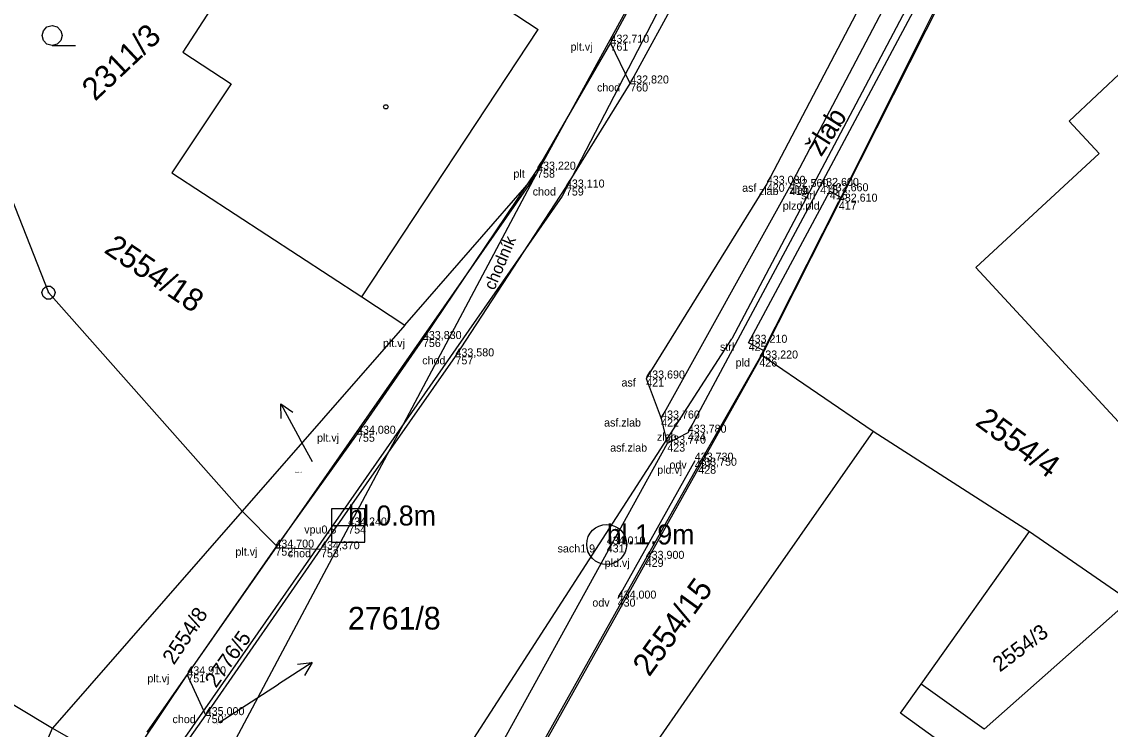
# Model space of a CAD drawing. Extents: x -747792 to -745414, y -1093712 to -1091463.
# Drawn here: x -746662.19 to -746621.39, y -1093029.11 to -1093002.59 of the extents above; entities that cross this region are included whole.
import ezdxf

# ---------------------------------------------------------------- set-up
doc = ezdxf.new("R2010")
doc.units = 0
for name, color, linetype in [('Budovy', 7, 'Continuous'), ('Doplňkové značky', 7, 'Continuous'), ('Doplňující texty', 7, 'Continuous'), ('Hladina', 7, 'Continuous'), ('Koleje_dopravní prvky', 7, 'Continuous'), ('Kultury', 7, 'Continuous'), ('Nezařazené objekty', 7, 'Continuous'), ('Nivelační značky_hrany', 7, 'Continuous'), ('Ploty_opěrné zdi', 7, 'Continuous'), ('Pracovní_bod JDTM STC_VC - výška', 7, 'Continuous'), ('Pracovní_bod PPBP - výška', 7, 'Continuous'), ('Pracovní_bod ZPBP', 7, 'Continuous'), ('Pracovní_bod ZPBP - číslo', 7, 'Continuous'), ('Rozhraní ploch', 7, 'Continuous'), ('Stromy_porost', 7, 'Continuous'), ('Výškopis', 7, 'Continuous'), ('Čísla popisná_parcelní', 7, 'Continuous')]:
    doc.layers.add(name, color=color, linetype=linetype)

msp = doc.modelspace()

# ---------------------------------------------------------------- linework, layer by layer
at = {"layer": 'Budovy'}
msp.add_lwpolyline([(-746661.05, -1093003.48), (-746661.24, -1093003.43), (-746661.375, -1093003.29), (-746661.425, -1093003.105), (-746661.375, -1093002.92), (-746661.24, -1093002.78), (-746661.05, -1093002.73), (-746660.86, -1093002.78), (-746660.725, -1093002.92), (-746660.675, -1093003.105), (-746660.725, -1093003.29), (-746660.86, -1093003.43), (-746661.05, -1093003.48), (-746660.175, -1093003.48)], dxfattribs=at)
at = {"layer": 'Doplňkové značky'}
for points in [[(-746652.479, -1093016.904), (-746651.76, -1093018.22)], [(-746652.459, -1093017.462), (-746652.479, -1093016.904), (-746652.02, -1093017.223)], [(-746651.29, -1093019.08), (-746651.76, -1093018.22)], [(-746651.298, -1093026.61), (-746652.56, -1093027.42)], [(-746651.854, -1093026.669), (-746651.298, -1093026.61), (-746651.583, -1093027.09)], [(-746654.79, -1093028.85), (-746652.56, -1093027.42)]]:
    msp.add_lwpolyline(points, dxfattribs=at)
at = {"layer": 'Doplňující texty'}
msp.add_lwpolyline([(-746661.105, -1093012.5), (-746660.98, -1093012.595), (-746660.93, -1093012.74), (-746660.98, -1093012.885), (-746661.105, -1093012.98), (-746661.255, -1093012.98), (-746661.38, -1093012.885), (-746661.43, -1093012.74), (-746661.38, -1093012.595), (-746661.255, -1093012.5)], close=True, dxfattribs=at)
msp.add_lwpolyline([(-746661.205, -1093012.74), (-746661.155, -1093012.74)], dxfattribs=at)
at = {"layer": 'Hladina'}
for p, q in [((-746640.12, -1093003.37), (-746640.12, -1093003.37)), ((-746639.38, -1093004.9), (-746639.38, -1093004.9)), ((-746642.87, -1093008.13), (-746642.87, -1093008.13)), ((-746641.79, -1093008.8), (-746641.79, -1093008.8)), ((-746634.26, -1093008.66), (-746634.26, -1093008.66)), ((-746633.4, -1093008.78), (-746633.4, -1093008.78)), ((-746632.26, -1093008.74), (-746632.26, -1093008.74)), ((-746631.9, -1093008.94), (-746631.9, -1093008.94)), ((-746631.56, -1093009.33), (-746631.56, -1093009.33)), ((-746647.15, -1093014.48), (-746647.15, -1093014.48)), ((-746634.94, -1093014.62), (-746634.94, -1093014.62)), ((-746645.93, -1093015.13), (-746645.93, -1093015.13)), ((-746634.54, -1093015.21), (-746634.54, -1093015.21)), ((-746638.78, -1093015.96), (-746638.78, -1093015.96)), ((-746638.22, -1093017.46), (-746638.22, -1093017.46)), ((-746637.22, -1093017.99), (-746637.22, -1093017.99)), ((-746649.62, -1093018.03), (-746649.62, -1093018.03)), ((-746637.99, -1093018.4), (-746637.99, -1093018.4)), ((-746636.96, -1093019.04), (-746636.96, -1093019.04)), ((-746636.83, -1093019.23), (-746636.83, -1093019.23)), ((-746649.95, -1093021.47), (-746649.95, -1093021.47)), ((-746652.68, -1093022.3), (-746652.68, -1093022.3)), ((-746650.97, -1093022.36), (-746650.97, -1093022.36)), ((-746640.26, -1093022.18), (-746640.26, -1093022.18)), ((-746638.8, -1093022.72), (-746638.8, -1093022.72)), ((-746639.85, -1093024.21), (-746639.85, -1093024.21)), ((-746655.98, -1093027.05), (-746655.98, -1093027.05)), ((-746655.29, -1093028.58), (-746655.29, -1093028.58))]:
    msp.add_line(p, q, dxfattribs=at)
at = {"layer": 'Kultury'}
for points in [[(-746649.95, -1092998.19), (-746642.83, -1093002.88)], [(-746649.44, -1093012.9), (-746642.83, -1093002.88)]]:
    msp.add_lwpolyline(points, dxfattribs=at)
at = {"layer": 'Nezařazené objekty'}
for points in [[(-746625.28, -1092997.5), (-746625.59, -1092997.36), (-746631.56, -1093009.33)], [(-746640.12, -1093003.37), (-746642.87, -1093008.13), (-746647.15, -1093014.48)], [(-746636.83, -1093019.23), (-746634.54, -1093015.21), (-746631.56, -1093009.33)], [(-746649.62, -1093018.03), (-746652.68, -1093022.3)], [(-746643.27, -1093030.71), (-746638.8, -1093022.72)], [(-746655.98, -1093027.05), (-746658.67, -1093031.07)]]:
    msp.add_lwpolyline(points, dxfattribs=at)
at = {"layer": 'Nivelační značky_hrany'}
for points in [[(-746672.2, -1093049.79), (-746670.99, -1093050.13), (-746670.38, -1093049.94), (-746655.29, -1093028.58), (-746650.97, -1093022.36), (-746645.93, -1093015.13), (-746641.79, -1093008.8), (-746639.38, -1093004.9), (-746635.51, -1092997.79), (-746631.76, -1092990.25), (-746628.43, -1092982.94), (-746629.31, -1092981.37)], [(-746625.59, -1092997.36), (-746627.57, -1092996.39), (-746628.53, -1092997.71), (-746634.26, -1093008.66), (-746638.78, -1093015.96), (-746638.22, -1093017.46), (-746637.99, -1093018.4), (-746646.58, -1093033.96), (-746646.72, -1093035), (-746646.19, -1093035.94)], [(-746638.22, -1093017.46), (-746633.4, -1093008.78), (-746627.18, -1092996.94), (-746626.18, -1092997.32), (-746632.26, -1093008.74), (-746637.22, -1093017.99), (-746637.99, -1093018.4)], [(-746639.38, -1093004.9), (-746640.12, -1093003.37)], [(-746652.68, -1093022.3), (-746650.97, -1093022.36)], [(-746655.29, -1093028.58), (-746655.98, -1093027.05)]]:
    msp.add_lwpolyline(points, dxfattribs=at)
at = {"layer": 'Ploty_opěrné zdi'}
msp.add_lwpolyline([(-746648.495, -1093005.705), (-746648.45, -1093005.78), (-746648.495, -1093005.855), (-746648.585, -1093005.855), (-746648.63, -1093005.78), (-746648.585, -1093005.705)], close=True, dxfattribs=at)
at = {"layer": 'Pracovní_bod JDTM STC_VC - výška'}
msp.add_lwpolyline([(-746634.41, -1093014.9), (-746634.94, -1093014.62), (-746631.9, -1093008.94), (-746631.47, -1093009.17)], dxfattribs=at)
at = {"layer": 'Pracovní_bod PPBP - výška'}
msp.add_line((-746638.8, -1093022.72), (-746636.83, -1093019.23), dxfattribs=at)
for points in [[(-746637.18, -1092997.91), (-746640.12, -1093003.37)], [(-746647.15, -1093014.48), (-746649.62, -1093018.03)], [(-746652.68, -1093022.3), (-746655.98, -1093027.05)]]:
    msp.add_lwpolyline(points, dxfattribs=at)
at = {"layer": 'Pracovní_bod ZPBP'}
msp.add_lwpolyline([(-746636.96, -1093019.04), (-746639.85, -1093024.21)], dxfattribs=at)
at = {"layer": 'Stromy_porost'}
for points in [[(-746628.34, -1092982.88), (-746641.93, -1093009.12)], [(-746623.48, -1092991.57), (-746635.57, -1093014.47)], [(-746622.77, -1092991.94), (-746634.45, -1093015.09)], [(-746654.19, -1093000.69), (-746656.15, -1093003.72)], [(-746638.8, -1093000.8), (-746642.9, -1093008.31)], [(-746664.79, -1093003.58), (-746661.18, -1093012.74)], [(-746656.15, -1093003.72), (-746654.34, -1093004.91)], [(-746620.85, -1093004.36), (-746622.93, -1093006.31)], [(-746654.34, -1093004.91), (-746656.56, -1093008.25)], [(-746622.93, -1093006.31), (-746621.8, -1093007.53)], [(-746621.8, -1093007.53), (-746626.42, -1093011.8)], [(-746656.56, -1093008.25), (-746649.44, -1093012.9)], [(-746642.9, -1093008.31), (-746652.63, -1093022.24)], [(-746647.87, -1093017.65), (-746642.9, -1093008.31)], [(-746647.83, -1093013.96), (-746642.9, -1093008.31)], [(-746641.93, -1093009.12), (-746647.87, -1093017.65)], [(-746620.31, -1093018.41), (-746626.42, -1093011.8)], [(-746661.18, -1093012.74), (-746653.92, -1093020.93)], [(-746649.44, -1093012.9), (-746647.83, -1093013.96)], [(-746647.83, -1093013.96), (-746653.92, -1093020.93)], [(-746652.89, -1093041.3), (-746635.57, -1093014.47)], [(-746634.45, -1093015.09), (-746646.39, -1093036.43)], [(-746634.45, -1093015.09), (-746630.27, -1093017.93)], [(-746647.87, -1093017.65), (-746656.45, -1093029.96)], [(-746654.98, -1093031), (-746647.87, -1093017.65)], [(-746630.27, -1093017.93), (-746635.8, -1093025.83)], [(-746630.27, -1093017.93), (-746624.42, -1093021.7)], [(-746674.29, -1093021.09), (-746661.03, -1093029.07)], [(-746653.92, -1093020.93), (-746661.03, -1093029.07)], [(-746653.92, -1093020.93), (-746652.63, -1093022.24)], [(-746628.48, -1093027.42), (-746624.42, -1093021.7)], [(-746624.42, -1093021.7), (-746620.66, -1093024.28)], [(-746652.63, -1093022.24), (-746657.5, -1093029.22)], [(-746620.66, -1093024.28), (-746626.11, -1093029.1)], [(-746635.8, -1093025.83), (-746644.07, -1093037.78)], [(-746629.25, -1093028.5), (-746628.48, -1093027.42)], [(-746626.11, -1093029.1), (-746628.48, -1093027.42)], [(-746626.95, -1093030.17), (-746629.25, -1093028.5)], [(-746666.96, -1093042.78), (-746661.03, -1093029.07)], [(-746661.03, -1093029.07), (-746658.43, -1093030.56)]]:
    msp.add_lwpolyline(points, dxfattribs=at)
at = {"layer": 'Čísla popisná_parcelní'}
for p, q in [((-746649.324, -1093020.843), (-746650.576, -1093020.843)), ((-746650.576, -1093020.843), (-746650.576, -1093022.097)), ((-746649.324, -1093022.097), (-746649.324, -1093020.843)), ((-746650.576, -1093021.47), (-746649.326, -1093021.47)), ((-746650.576, -1093022.097), (-746649.324, -1093022.097))]:
    msp.add_line(p, q, dxfattribs=at)
msp.add_circle((-746640.26, -1093022.18), 0.75, dxfattribs=at)

# ---------------------------------------------------------------- texts
at = {"layer": 'Doplňkové značky'}
msp.add_text('2554/18', height=0.85, rotation=325.7265, dxfattribs=at).set_placement((-746659.142, -1093011.21))
msp.add_text('2761/8', height=0.85, dxfattribs=at).set_placement((-746649.96, -1093025.37))
at = {"layer": 'Koleje_dopravní prvky'}
for s, height, rotation, p in [('2311/3', 0.85, 43.3156, (-746659.437, -1093005.59)), ('2554/4', 0.85, 323.7212, (-746626.489, -1093017.671)), ('2554/15', 0.85, 53.9726, (-746638.666, -1093027.172)), ('2554/8', 0.57, 56.3218, (-746656.481, -1093026.723)), ('2554/3', 0.57, 37.0131, (-746625.522, -1093026.983)), ('2776/5', 0.57, 54.7748, (-746654.905, -1093027.59)), ('2761/8', 0.05, 52.7694, (-746654.858, -1093028.94))]:
    msp.add_text(s, height=height, rotation=rotation, dxfattribs=at).set_placement(p)
msp.add_text('2554/18', height=0.05, dxfattribs=at).set_placement((-746651.94, -1093019.5))
at = {"layer": 'Pracovní_bod ZPBP - číslo'}
for s, height, rotation, p in [('žlab', 0.75, 57.4265, (-746632.221, -1093007.675)), ('chodník', 0.45, 67.0213, (-746644.472, -1093012.676))]:
    msp.add_text(s, height=height, rotation=rotation, dxfattribs=at).set_placement(p)
for s, p in [('hl.0.8m', (-746649.95, -1093021.47)), ('hl.1.9m', (-746640.26, -1093022.18))]:
    msp.add_text(s, height=0.75, dxfattribs=at).set_placement(p)
at = {"layer": 'Rozhraní ploch'}
for s, p in [(' plt.vj', (-746641.728, -1093003.67)), ('761', (-746640.12, -1093003.67)), (' chod', (-746640.736, -1093005.2)), ('760', (-746639.38, -1093005.2)), (' plt', (-746643.869, -1093008.43)), ('758', (-746642.87, -1093008.43)), (' asf', (-746635.297, -1093008.96)), (' chod', (-746643.146, -1093009.1)), ('759', (-746641.79, -1093009.1)), (' zlab', (-746634.668, -1093009.08)), ('420', (-746634.26, -1093008.96)), (' zlab', (-746633.528, -1093009.04)), ('419', (-746633.4, -1093009.08)), (' strl', (-746633.086, -1093009.24)), ('418', (-746632.26, -1093009.04)), ('416', (-746631.9, -1093009.24)), (' plzd.pld', (-746633.773, -1093009.63)), ('417', (-746631.56, -1093009.63)), (' plt.vj', (-746648.758, -1093014.78)), ('756', (-746647.15, -1093014.78)), (' strl', (-746636.126, -1093014.92)), ('425', (-746634.94, -1093014.92)), (' chod', (-746647.286, -1093015.43)), ('757', (-746645.93, -1093015.43)), (' pld', (-746635.539, -1093015.51)), ('426', (-746634.54, -1093015.51)), (' asf', (-746639.817, -1093016.26)), ('421', (-746638.78, -1093016.26)), (' asf.zlab', (-746640.471, -1093017.76)), ('422', (-746638.22, -1093017.76)), (' plt.vj', (-746651.228, -1093018.33)), (' zlab', (-746638.488, -1093018.29)), ('424', (-746637.22, -1093018.29)), ('755', (-746649.62, -1093018.33)), (' asf.zlab', (-746640.241, -1093018.7)), ('423', (-746637.99, -1093018.7)), (' pld.vj', (-746638.479, -1093019.53)), (' odv', (-746638.02, -1093019.34)), ('427', (-746636.96, -1093019.34)), ('428', (-746636.83, -1093019.53)), (' vpu0.8', (-746651.71, -1093021.77)), ('754', (-746649.95, -1093021.77)), (' plt.vj', (-746654.288, -1093022.6)), ('752', (-746652.68, -1093022.6)), (' chod', (-746652.326, -1093022.66)), ('753', (-746650.97, -1093022.66)), (' sach1.9', (-746642.213, -1093022.48)), ('431', (-746640.26, -1093022.48)), (' pld.vj', (-746640.449, -1093023.02)), ('429', (-746638.8, -1093023.02)), (' odv', (-746640.91, -1093024.51)), ('430', (-746639.85, -1093024.51)), (' plt.vj', (-746657.588, -1093027.35)), ('751', (-746655.98, -1093027.35)), (' chod', (-746656.646, -1093028.88)), ('750', (-746655.29, -1093028.88))]:
    msp.add_text(s, height=0.3, dxfattribs=at).set_placement(p)
at = {"layer": 'Výškopis'}
for s, p in [('432,710', (-746640.12, -1093003.37)), ('432,820', (-746639.38, -1093004.9)), ('433,220', (-746642.87, -1093008.13)), ('433,110', (-746641.79, -1093008.8)), ('433,080', (-746634.26, -1093008.66)), ('432,560', (-746633.4, -1093008.78)), ('432,600', (-746632.26, -1093008.74)), ('432,660', (-746631.9, -1093008.94)), ('432,610', (-746631.56, -1093009.33)), ('433,830', (-746647.15, -1093014.48)), ('433,210', (-746634.94, -1093014.62)), ('433,580', (-746645.93, -1093015.13)), ('433,220', (-746634.54, -1093015.21)), ('433,690', (-746638.78, -1093015.96)), ('433,760', (-746638.22, -1093017.46)), ('434,080', (-746649.62, -1093018.03)), ('433,780', (-746637.22, -1093017.99)), ('433,770', (-746637.99, -1093018.4)), ('433,730', (-746636.96, -1093019.04)), ('433,750', (-746636.83, -1093019.23)), ('434,240', (-746649.95, -1093021.47)), ('434,700', (-746652.68, -1093022.3)), ('434,370', (-746650.97, -1093022.36)), ('434,010', (-746640.26, -1093022.18)), ('433,900', (-746638.8, -1093022.72)), ('434,000', (-746639.85, -1093024.21)), ('434,910', (-746655.98, -1093027.05)), ('435,000', (-746655.29, -1093028.58))]:
    msp.add_text(s, height=0.3, dxfattribs=at).set_placement(p)

doc.saveas('drawing.dxf')
